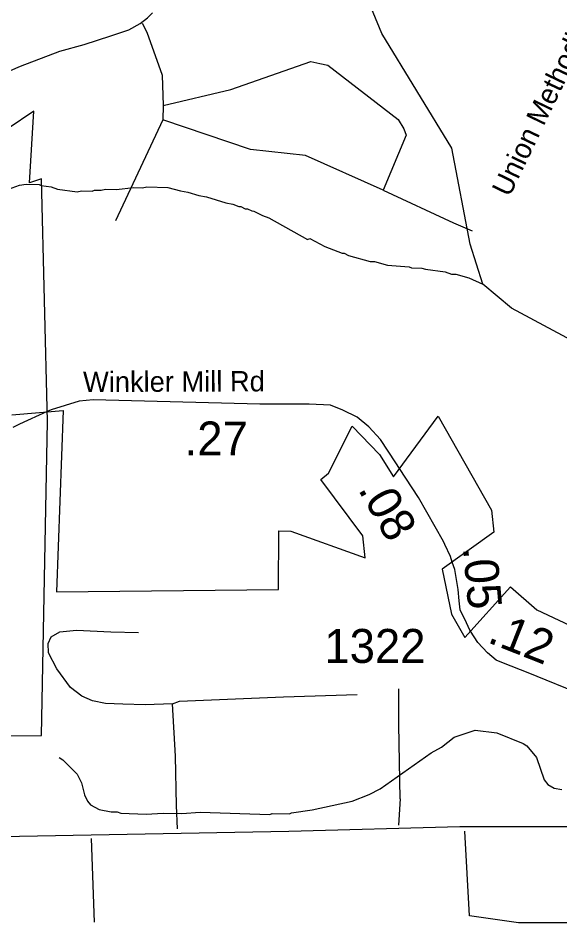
# Model space of a CAD drawing. Extents: x 1248089 to 1457196, y 820910 to 988753.
# Drawn here: x 1350937 to 1352930, y 880405 to 883736 of the extents above; entities that cross this region are included whole.
import ezdxf

# ---------------------------------------------------------------- set-up
doc = ezdxf.new("R2010")
doc.units = 0
for name, color, linetype in [('Exist Boundary Political City Limit New', 7, 'Continuous'), ('Exist Hydrographic Creek Single Shore', 7, 'Continuous'), ('Exist Hydrographic Misc Water Feature', 7, 'Continuous'), ('Exist Road Non-System Type 51', 7, 'Continuous'), ('Exist Road Primary US UnDivided 4 Lane Attributed', 7, 'Continuous'), ('Exist Road Secondary Type 51 Attributed', 7, 'Continuous'), ('Exist Road Secondary Type 51 Label', 7, 'Continuous'), ('Map Preparation Boundary City Limit Buffer Line', 7, 'Continuous'), ('Prop GRAU CAT1 Cell', 7, 'Continuous'), ('Prop Lane Lines', 7, 'Continuous')]:
    doc.layers.add(name, color=color, linetype=linetype)

msp = doc.modelspace()

# ---------------------------------------------------------------- linework, layer by layer
at = {"layer": 'Exist Boundary Political City Limit New'}
for points in [[(1350393.3, 881093.2), (1351023.3, 881094.9), (1351045, 882251.2), (1351023.3, 883144.5), (1350979.8, 883129), (1350995.3, 883393.2), (1350805.8, 883265.8)], [(1350913.8, 882275.5), (1351102.7, 882290.8), (1351079.2, 881623.2), (1351895.7, 881632), (1351896.1, 881847.9), (1351941, 881846.9), (1352213.6, 881748.5), (1352205, 881830.1), (1352051.5, 882037.3), (1352079, 882060.3), (1352166.8, 882233.7), (1352267.3, 882129.3), (1352318, 882047.5), (1352482.8, 882270.9), (1352679, 881925), (1352688, 881843.9), (1352497.6, 881706.9), (1352531.3, 881541.4), (1352580.3, 881455.2), (1352748.8, 881642.1), (1352845.9, 881557.1), (1353229.2, 881376.8)]]:
    msp.add_lwpolyline(points, dxfattribs=at)
at = {"layer": 'Exist Hydrographic Creek Single Shore'}
msp.add_lwpolyline([(1353025.1, 882521.5), (1352753, 882668.1), (1352647.3, 882756.2), (1352600, 882904.2), (1352533.1, 883256.8), (1352275, 883679), (1352220.1, 883814.7)], dxfattribs=at)
at = {"layer": 'Exist Hydrographic Misc Water Feature'}
for points in [[(1350902.5, 883106.3), (1350942.8, 883121.3), (1350966.9, 883124.7), (1351014.9, 883123.7), (1351022.8, 883119.5), (1351058.7, 883114.7), (1351082.5, 883106.2), (1351154.3, 883096.4), (1351170.3, 883100.1), (1351210.3, 883099.2), (1351218.4, 883103), (1351242.4, 883102.5), (1351258.5, 883106.1), (1351298.5, 883105.2), (1351362.7, 883111.7), (1351394.7, 883111), (1351410.8, 883114.6), (1351488.7, 883112.8), (1351534.4, 883099.8), (1351562.3, 883095.2), (1351602, 883082.3), (1351629.9, 883077.6), (1351701.4, 883055.9), (1351727.4, 883051.4), (1351749.1, 883042.9), (1351757.1, 883042.7), (1351773, 883034.3), (1351781, 883034.2), (1351796.8, 883025.8), (1351804.8, 883025.6), (1351836.3, 883008.9), (1351860.2, 883000.4), (1352002.4, 882921.1), (1352010.5, 882924.9), (1352065.9, 882895.7), (1352129.4, 882870.2), (1352137.4, 882870.1), (1352153.1, 882861.7), (1352232.6, 882839.8), (1352248.6, 882839.5), (1352296.4, 882826.4), (1352376.2, 882820.5), (1352384.1, 882816.3), (1352422.1, 882815.5), (1352436, 882811.2), (1352507.8, 882801.6), (1352531.7, 882793), (1352547.7, 882792.7), (1352595.3, 882779.5), (1352647.3, 882756.2)], [(1351088.1, 881014), (1351102, 881005.7), (1351154.8, 880952.5), (1351170, 880920.1), (1351181.1, 880875.9), (1351192.6, 880853.6), (1351204.3, 880839.3), (1351235.8, 880822.6), (1351279.7, 880813.6), (1351301.7, 880813.2), (1351315.6, 880808.8), (1351408.4, 880804.9), (1351471.6, 880809.3), (1351539.5, 880807.6), (1351607.7, 880812.2), (1351863.5, 880804.3), (1351871.6, 880808.1), (1351935.6, 880806.6), (1351943.7, 880810.4), (1352019.6, 880821.1), (1352165.7, 880852.7), (1352229.1, 880878), (1352269.6, 880899), (1352456.5, 881030.7), (1352495.1, 881051.9), (1352541.8, 881088.8), (1352618.4, 881115), (1352698.2, 881105.2), (1352795.4, 881065), (1352809.1, 881056.7), (1352844.2, 881013.9), (1352872.4, 880931.2), (1352886, 880914.9), (1352909.7, 880900.4), (1352937.6, 880895.7)]]:
    msp.add_lwpolyline(points, dxfattribs=at)
at = {"layer": 'Exist Road Non-System Type 51'}
for p, q in [((1351471.3, 883414), (1351469.4, 883361.2)), ((1351469.4, 883361.2), (1351295.4, 882989.6)), ((1351205.6, 880716.2), (1351217.2, 880407.8)), ((1352598.3, 880431.1), (1352580.9, 880742.4))]:
    msp.add_line(p, q, dxfattribs=at)
for points in [[(1351393.2, 883717.2), (1351410.8, 883683.9), (1351467.4, 883525.5), (1351471.3, 883414)], [(1351471.3, 883414), (1351719.6, 883472.7), (1352014.7, 883576.4), (1352047.9, 883568.5), (1352077.3, 883562.7), (1352335.3, 883363.2), (1352356.8, 883327.9), (1352364.6, 883304.5), (1352280.5, 883103)], [(1352280.5, 883103), (1351995.2, 883230.1), (1351791.9, 883251.7), (1351469.4, 883361.2)], [(1352280.5, 883103), (1352538.5, 882981.7), (1352607.9, 882952.6)], [(1351505.2, 881211.1), (1351405.4, 881207.8), (1351322.8, 881210.4), (1351258.9, 881213.1), (1351210.9, 881222.4), (1351172.3, 881239.7), (1351129.7, 881271.7), (1351080.4, 881339.7), (1351049.8, 881399.7), (1351048.5, 881433), (1351059.1, 881458.3), (1351091.1, 881476.9), (1351152.4, 881482.3), (1351278.9, 881476.9), (1351380.1, 881474.3)], [(1351505.2, 881211.1), (1351530.5, 881221.3), (1351914, 881237.3), (1352184.3, 881245.3)], [(1352343.3, 880861.8), (1352337.9, 881133.7), (1352337.9, 881266.2)], [(1351523.9, 880751.3), (1351519.9, 880836.6), (1351515.9, 881019.2), (1351505.2, 881211.1)], [(1352343.3, 880861.8), (1352336.6, 880764.5)], [(1353639.3, 880579.5), (1353624.7, 880544.5), (1353604.4, 880506.7), (1353575.3, 880471.8), (1353546.2, 880442.7), (1353488.1, 880422.3), (1353334, 880416.5), (1352964.7, 880404.9), (1352778.6, 880404.9), (1352598.3, 880431.1)]]:
    msp.add_lwpolyline(points, dxfattribs=at)
at = {"layer": 'Exist Road Primary US UnDivided 4 Lane Attributed'}
msp.add_lwpolyline([(1353632, 880750.5), (1353050.9, 880758.3), (1352562.9, 880758.1), (1351932.8, 880741), (1350808.4, 880720.6), (1350693.8, 880720.6), (1349897.6, 880708.1), (1349369.9, 880698)], dxfattribs=at)
at = {"layer": 'Exist Road Secondary Type 51 Attributed'}
for points in [[(1349824, 882934.3), (1349891.5, 882987.3), (1350064.3, 883137.5), (1350227.5, 883264.1), (1350263.8, 883286.9), (1350338.1, 883314.2), (1350430.6, 883350.6), (1350698.8, 883452.2), (1350946.6, 883559.4), (1351090.6, 883614), (1351180, 883638.3), (1351278.6, 883670.2), (1351345.3, 883692.9), (1351386.2, 883715.7), (1351413.5, 883736.9), (1351431.5, 883754.8)], [(1352340.8, 882078.4), (1352327.5, 882099), (1352270.5, 882184.7), (1352228, 882230.9), (1352184.2, 882266.2), (1352131.9, 882293), (1352087, 882311.2), (1352008, 882314.9), (1351826.8, 882314.9), (1351213.9, 882330.7), (1351161.6, 882325.8), (1351059.5, 882294.2), (1351044.1, 882287.1)], [(1351044.1, 882287.1), (1350942.8, 882240.6), (1350918.2, 882229.2)], [(1352534.5, 881733.4), (1352527.7, 881754.2), (1352507.5, 881798.5), (1352502.5, 881809.4), (1352410.1, 881971.2), (1352340.8, 882078.4)], [(1352601.8, 881479.1), (1352599.4, 881482.9), (1352586.6, 881509), (1352563, 881557.1), (1352559.3, 881591.1), (1352555.7, 881632.5), (1352543.5, 881705.5), (1352534.5, 881733.4)], [(1353131.5, 881192.3), (1353131.3, 881192.4), (1353018.4, 881242.4), (1352814.2, 881325.2), (1352723, 881361.3), (1352695.5, 881372.2), (1352663.9, 881398.9), (1352628.6, 881436.6), (1352601.8, 881479.1)]]:
    msp.add_lwpolyline(points, dxfattribs=at)
at = {"layer": 'Map Preparation Boundary City Limit Buffer Line'}
for points in [[(1350393.3, 881093.2), (1351023.3, 881094.9), (1351045, 882251.2), (1351023.3, 883144.5), (1350979.8, 883129), (1350995.3, 883393.2), (1350805.8, 883265.8)], [(1350913.8, 882275.5), (1351102.7, 882290.8), (1351079.2, 881623.2), (1351895.7, 881632), (1351896.1, 881847.9), (1351941, 881846.9), (1352213.6, 881748.5), (1352205, 881830.1), (1352051.5, 882037.3), (1352079, 882060.3), (1352166.8, 882233.7), (1352267.3, 882129.3), (1352318, 882047.5), (1352482.8, 882270.9), (1352679, 881925), (1352688, 881843.9), (1352497.6, 881706.9), (1352531.3, 881541.4), (1352580.3, 881455.2), (1352748.8, 881642.1), (1352845.9, 881557.1), (1353229.2, 881376.8)]]:
    msp.add_lwpolyline(points, dxfattribs=at)

# ---------------------------------------------------------------- texts
at = {"layer": 'Exist Road Secondary Type 51 Label'}
for s, rotation, p in [('Union Methodist Church Rd', 64.3, (1352745, 883074.2)), ('Winkler Mill Rd', 0.2333, (1351176.4, 882359.1))]:
    msp.add_text(s, height=75, rotation=rotation, dxfattribs=at).set_placement(p)
at = {"layer": 'Prop GRAU CAT1 Cell'}
msp.add_text('.27', height=125, dxfattribs=at).set_placement((1351550.1, 882125.8))
for s, rotation, p in [('.08', 299.7252, (1352186.1, 882001.2)), ('.05', 275.0384, (1352573.7, 881786.8)), ('.12', 338.3956, (1352659.6, 881439.3))]:
    msp.add_text(s, height=125, rotation=rotation, dxfattribs=at).set_placement(p)
at = {"layer": 'Prop Lane Lines'}
msp.add_text('1322', height=125, dxfattribs=at).set_placement((1352064.1, 881362))

doc.saveas('drawing.dxf')
